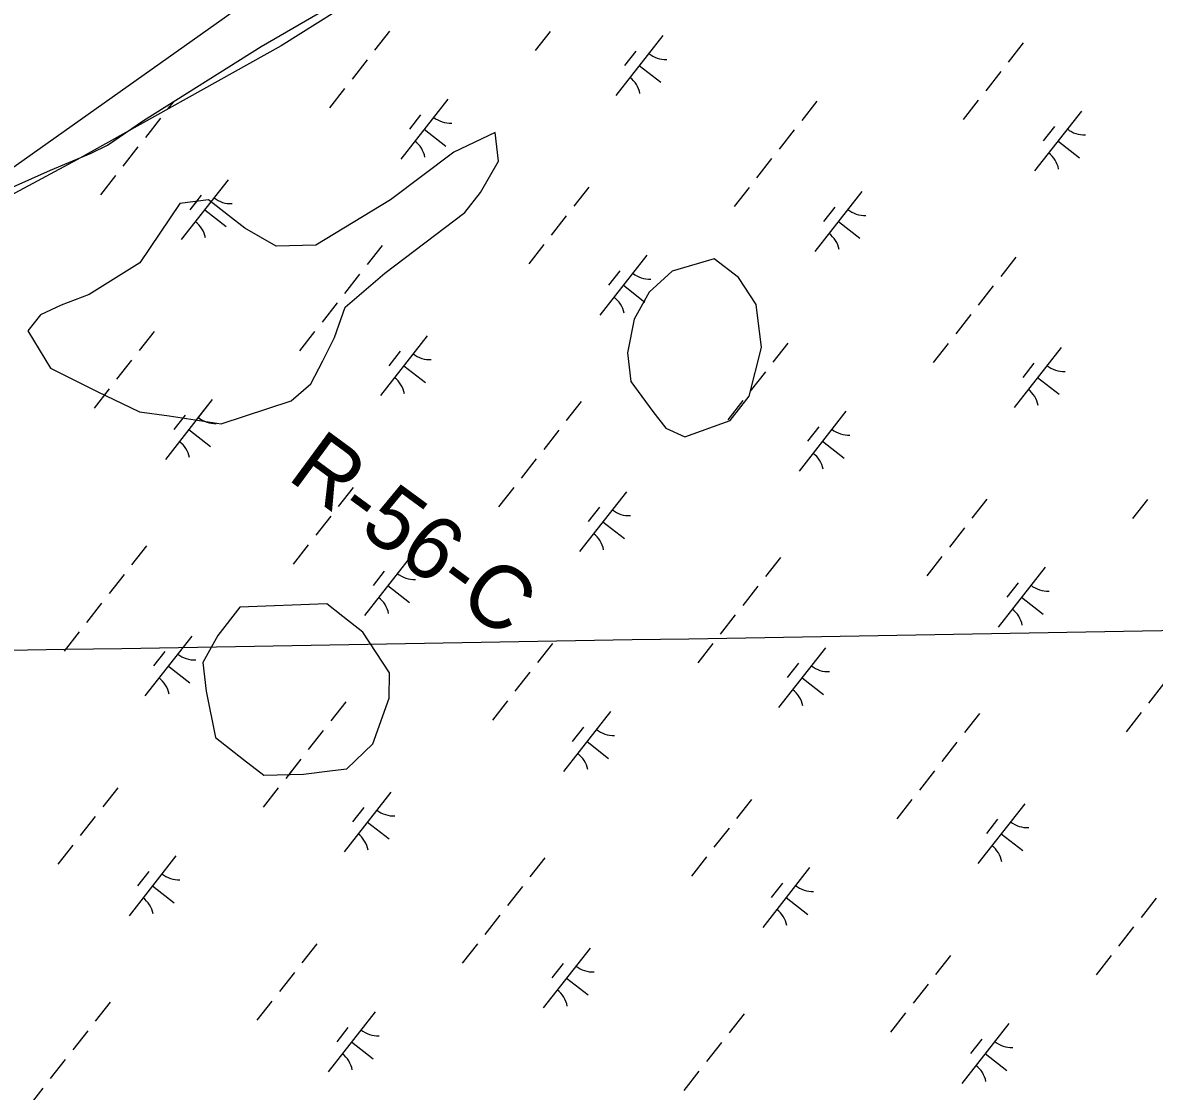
# Model space of a CAD drawing. Extents: x 3896831 to 3918110, y 171006 to 193349.
# Drawn here: x 3905712 to 3906456, y 174756 to 175459 of the extents above; entities that cross this region are included whole.
import ezdxf

# ---------------------------------------------------------------- set-up
doc = ezdxf.new("R2010")
doc.units = 0
for name, color, linetype in [('V-GRID-MAJR', 7, 'Continuous'), ('V-RIVR-EDGE', 7, 'Continuous'), ('V-RIVR-RANG-IDEN', 7, 'Continuous'), ('V-RRAP-FSHR', 7, 'Continuous'), ('V-TOPO-SHOR', 7, 'Continuous'), ('V-WETL-SWMP', 7, 'Continuous')]:
    doc.layers.add(name, color=color, linetype=linetype)

msp = doc.modelspace()

# ---------------------------------------------------------------- linework, layer by layer
at = {"layer": 'V-GRID-MAJR'}
msp.add_spline([(3902456.23, 174990.6), (3904435.14, 175024.17), (3909207, 175105.69)], degree=3, dxfattribs=at)
at = {"layer": 'V-RIVR-EDGE'}
msp.add_lwpolyline([(3905941.34, 175480.86), (3905881.94, 175443.35), (3905747.51, 175368.32), (3905683.43, 175333.93), (3905572.45, 175240.15), (3905542.75, 175208.88), (3905402.07, 175130.73), (3905322.35, 175085.4), (3905275.46, 175040.07), (3905217.62, 174947.85), (3905155.1, 174880.64), (3905061.32, 174774.35), (3904958.15, 174589.9), (3904898.75, 174438.28), (3904870.62, 174380.45), (3904762.85, 174256.21)], dxfattribs=at)
at = {"layer": 'V-RRAP-FSHR'}
msp.add_lwpolyline([(3908001.36, 176472.2), (3907201.31, 176920.45), (3906173.62, 175694.99), (3905294.03, 175071.7), (3904787.39, 174237.69)], dxfattribs=at)
at = {"layer": 'V-TOPO-SHOR'}
for points in [[(3905842.45, 175194.64), (3905888.47, 175209.79), (3905901.47, 175220.94), (3905909.19, 175236.23), (3905916.91, 175251.52), (3905924.05, 175271.53), (3905950.06, 175293.83), (3906002.65, 175333.7), (3906013.01, 175346.92), (3906024.88, 175367.5), (3906022.59, 175386.37), (3905995.44, 175373.5), (3905953.78, 175342.13), (3905904.76, 175312.26), (3905878.53, 175311.48), (3905857.95, 175323.34), (3905847.38, 175331.63), (3905834.16, 175341.99), (3905815.29, 175339.7), (3905788.93, 175300.61), (3905755.56, 175279.82), (3905737.26, 175272.82), (3905723.69, 175266.39), (3905715.4, 175255.81), (3905730.33, 175231.3), (3905760.92, 175215.87), (3905788.86, 175202.5), (3905808.29, 175200.07)], [(3906189.59, 175212.8), (3906197.66, 175244.88), (3906194.23, 175273.18), (3906182.51, 175290.9), (3906166.65, 175303.34), (3906138.92, 175295.19), (3906123.85, 175281.4), (3906114.06, 175263.46), (3906109.55, 175241.38), (3906111.84, 175222.52), (3906126.2, 175202.72), (3906134.71, 175191.79), (3906147.36, 175186.15), (3906177.15, 175196.94)], [(3905942.13, 174984.2), (3905952.85, 175014.22), (3905953.21, 175031.01), (3905935.63, 175057.59), (3905922.41, 175067.95), (3905911.84, 175076.24), (3905854.67, 175074.1), (3905840.16, 175055.59), (3905830.38, 175037.65), (3905832.66, 175018.79), (3905838.74, 174988.42), (3905857.24, 174973.91), (3905870.46, 174963.55), (3905896.69, 174964.34), (3905915.55, 174966.63), (3905924.99, 174967.77)]]:
    msp.add_lwpolyline(points, close=True, dxfattribs=at)
at = {"layer": 'V-WETL-SWMP'}
for p, q in [((3905889.61, 175454.94), (3905906.12, 175464.64)), ((3905868.72, 175442.89), (3905889.61, 175454.94)), ((3905953.2, 175452.99), (3905943.33, 175440.39)), ((3906058.66, 175452.86), (3906048.79, 175440.26)), ((3906132.79, 175450.12), (3906101.95, 175410.77)), ((3905791.38, 175394.18), (3905868.72, 175442.89)), ((3906115, 175439.93), (3906107.6, 175430.48)), ((3906369.84, 175445.29), (3906359.97, 175432.69)), ((3905938.39, 175434.1), (3905928.52, 175421.51)), ((3906117.37, 175430.44), (3906131.54, 175419.34)), ((3906355.03, 175426.4), (3906345.16, 175413.81)), ((3905923.59, 175415.21), (3905913.72, 175402.62)), ((3905811.03, 175406.56), (3905807.48, 175402.02)), ((3905991.4, 175408.17), (3905960.56, 175368.82)), ((3906233.99, 175406.92), (3906224.12, 175394.32)), ((3906340.23, 175407.51), (3906330.36, 175394.92)), ((3905767.67, 175377.96), (3905791.38, 175394.18)), ((3905802.54, 175395.73), (3905792.67, 175383.13)), ((3905973.61, 175397.98), (3905966.21, 175388.53)), ((3906408.04, 175400.47), (3906377.2, 175361.12)), ((3905975.98, 175388.5), (3905990.15, 175377.39)), ((3906219.19, 175388.03), (3906209.32, 175375.43)), ((3906390.25, 175390.28), (3906382.85, 175380.83)), ((3906392.62, 175380.8), (3906406.79, 175369.69)), ((3905730.24, 175361.65), (3905757.09, 175372.71)), ((3905757.09, 175372.71), (3905767.67, 175377.96)), ((3905787.74, 175376.84), (3905777.87, 175364.24)), ((3906204.38, 175369.14), (3906194.51, 175356.54)), ((3905705.72, 175350.6), (3905730.24, 175361.65)), ((3905772.93, 175357.95), (3905763.06, 175345.36)), ((3905847.07, 175355.21), (3905816.22, 175315.86)), ((3906084.11, 175350.38), (3906074.24, 175337.79)), ((3906189.58, 175350.25), (3906179.71, 175337.66)), ((3905829.27, 175345.02), (3905821.87, 175335.57)), ((3906263.71, 175347.51), (3906232.87, 175308.16)), ((3905835.73, 175340.75), (3905816.22, 175315.86)), ((3905826.14, 175341.02), (3905821.87, 175335.57)), ((3905831.65, 175335.54), (3905845.81, 175324.43)), ((3905831.65, 175335.54), (3905845.81, 175324.43)), ((3906245.92, 175337.32), (3906238.51, 175327.87)), ((3906069.31, 175331.49), (3906059.44, 175318.9)), ((3906248.29, 175327.84), (3906262.46, 175316.73)), ((3905948.27, 175312.01), (3905938.4, 175299.42)), ((3905948.27, 175312.01), (3905938.4, 175299.42)), ((3906054.5, 175312.6), (3906044.63, 175300.01)), ((3906122.32, 175305.56), (3906091.48, 175266.21)), ((3906364.91, 175304.31), (3906355.04, 175291.72)), ((3905933.46, 175293.12), (3905923.59, 175280.53)), ((3905933.46, 175293.12), (3905923.59, 175280.53)), ((3906104.53, 175295.37), (3906097.12, 175285.92)), ((3906106.9, 175285.89), (3906121.07, 175274.78)), ((3906350.1, 175285.42), (3906340.23, 175272.83)), ((3906120.48, 175275.24), (3906121.07, 175274.78)), ((3905918.66, 175274.23), (3905908.79, 175261.64)), ((3905918.66, 175274.23), (3905908.79, 175261.64)), ((3906335.3, 175266.53), (3906325.43, 175253.94)), ((3905798.39, 175255.47), (3905788.52, 175242.88)), ((3905798.39, 175255.47), (3905788.52, 175242.88)), ((3905903.85, 175255.34), (3905893.98, 175242.75)), ((3905903.85, 175255.34), (3905893.98, 175242.75)), ((3905977.99, 175252.6), (3905947.14, 175213.25)), ((3906215.03, 175247.77), (3906205.16, 175235.18)), ((3906320.5, 175247.64), (3906310.63, 175235.05)), ((3906394.63, 175244.9), (3906363.79, 175205.55)), ((3905960.19, 175242.41), (3905952.79, 175232.96)), ((3905783.58, 175236.58), (3905773.71, 175223.99)), ((3905783.58, 175236.58), (3905773.71, 175223.99)), ((3905962.56, 175232.93), (3905976.73, 175221.82)), ((3906376.84, 175234.71), (3906369.43, 175225.26)), ((3906200.23, 175228.88), (3906190.36, 175216.29)), ((3906379.21, 175225.23), (3906393.37, 175214.12)), ((3905768.78, 175217.69), (3905758.91, 175205.1)), ((3905768.78, 175217.69), (3905765.59, 175213.63)), ((3906190.52, 175216.49), (3906190.36, 175216.29)), ((3905836.6, 175210.66), (3905805.75, 175171.3)), ((3905836.6, 175210.66), (3905826.09, 175197.25)), ((3906079.19, 175209.4), (3906069.32, 175196.81)), ((3906185.42, 175209.99), (3906175.55, 175197.4)), ((3906185.42, 175209.99), (3906175.55, 175197.4)), ((3905818.8, 175200.46), (3905811.4, 175191.02)), ((3905818.8, 175200.46), (3905817.37, 175198.63)), ((3906253.24, 175202.96), (3906222.4, 175163.6)), ((3906235.45, 175192.76), (3906228.04, 175183.32)), ((3905821.17, 175190.98), (3905835.34, 175179.88)), ((3906064.38, 175190.51), (3906054.51, 175177.92)), ((3906237.82, 175183.28), (3906251.98, 175172.18)), ((3906049.58, 175171.62), (3906039.71, 175159.03)), ((3905929.31, 175152.86), (3905919.44, 175140.27)), ((3906034.77, 175152.73), (3906024.9, 175140.14)), ((3906108.9, 175150), (3906078.06, 175110.64)), ((3906345.95, 175145.16), (3906336.08, 175132.57)), ((3906451.41, 175145.03), (3906441.54, 175132.44)), ((3905914.5, 175133.97), (3905904.63, 175121.38)), ((3906091.11, 175139.8), (3906083.71, 175130.36)), ((3906093.48, 175130.32), (3906107.65, 175119.22)), ((3906331.15, 175126.27), (3906321.28, 175113.68)), ((3905793.46, 175114.49), (3905783.59, 175101.9)), ((3905899.7, 175115.08), (3905889.83, 175102.49)), ((3905967.51, 175108.05), (3905936.67, 175068.69)), ((3906210.1, 175106.79), (3906200.23, 175094.2)), ((3906316.34, 175107.38), (3906306.47, 175094.79)), ((3905949.72, 175097.85), (3905942.32, 175088.41)), ((3906384.16, 175100.35), (3906353.31, 175060.99)), ((3905778.66, 175095.6), (3905768.79, 175083.01)), ((3905952.09, 175088.37), (3905966.26, 175077.27)), ((3906366.36, 175090.15), (3906358.96, 175080.71)), ((3906195.3, 175087.9), (3906185.43, 175075.31)), ((3905763.85, 175076.71), (3905753.98, 175064.12)), ((3906368.74, 175080.67), (3906382.9, 175069.57)), ((3906180.49, 175069.01), (3906170.62, 175056.42)), ((3905749.05, 175057.82), (3905739.18, 175045.23)), ((3905823.18, 175055.09), (3905792.34, 175015.73)), ((3905805.39, 175044.89), (3905797.98, 175035.45)), ((3906060.23, 175050.25), (3906050.36, 175037.66)), ((3906165.69, 175050.12), (3906155.82, 175037.53)), ((3906239.82, 175047.39), (3906208.98, 175008.03)), ((3906222.03, 175037.19), (3906214.63, 175027.75)), ((3905807.76, 175035.41), (3905821.93, 175024.31)), ((3906045.42, 175031.36), (3906035.55, 175018.77)), ((3906224.4, 175027.71), (3906238.57, 175016.61)), ((3906462.06, 175023.66), (3906452.19, 175011.07)), ((3905924.38, 175011.88), (3905914.51, 174999.29)), ((3905924.38, 175011.88), (3905914.51, 174999.29)), ((3906030.62, 175012.47), (3906020.75, 174999.88)), ((3906098.43, 175005.44), (3906067.59, 174966.09)), ((3906341.02, 175004.18), (3906331.15, 174991.59)), ((3906447.26, 175004.77), (3906437.39, 174992.18)), ((3905909.57, 174992.99), (3905899.7, 174980.4)), ((3905909.57, 174992.99), (3905899.7, 174980.4)), ((3906080.64, 174995.24), (3906073.24, 174985.8)), ((3906083.01, 174985.76), (3906097.18, 174974.66)), ((3906326.22, 174985.29), (3906316.35, 174972.7)), ((3905894.77, 174974.1), (3905884.9, 174961.51)), ((3905894.77, 174974.1), (3905886.89, 174964.05)), ((3906311.41, 174966.4), (3906301.54, 174953.81)), ((3905774.5, 174955.34), (3905764.63, 174942.75)), ((3905879.96, 174955.21), (3905870.09, 174942.62)), ((3905954.1, 174952.48), (3905923.26, 174913.13)), ((3906191.14, 174947.64), (3906181.27, 174935.05)), ((3906296.61, 174947.51), (3906286.74, 174934.92)), ((3905936.31, 174942.28), (3905928.9, 174932.84)), ((3906370.74, 174944.78), (3906339.9, 174905.43)), ((3905759.7, 174936.46), (3905749.83, 174923.86)), ((3905938.68, 174932.8), (3905952.84, 174921.7)), ((3906352.95, 174934.58), (3906345.55, 174925.14)), ((3906176.34, 174928.76), (3906166.47, 174916.16)), ((3906355.32, 174925.1), (3906369.49, 174914)), ((3905744.89, 174917.57), (3905735.02, 174904.97)), ((3905812.71, 174910.53), (3905781.86, 174871.18)), ((3906161.53, 174909.87), (3906151.66, 174897.27)), ((3906055.3, 174909.27), (3906045.43, 174896.68)), ((3906229.35, 174902.83), (3906198.51, 174863.48)), ((3905794.92, 174900.33), (3905787.51, 174890.89)), ((3905797.29, 174890.85), (3905811.45, 174879.75)), ((3906040.49, 174890.38), (3906030.62, 174877.79)), ((3906211.56, 174892.64), (3906204.16, 174883.19)), ((3906213.93, 174883.15), (3906228.1, 174872.05)), ((3906457.14, 174882.68), (3906447.27, 174870.09)), ((3906025.69, 174871.49), (3906015.82, 174858.9)), ((3906442.33, 174863.8), (3906432.46, 174851.2)), ((3905905.42, 174852.74), (3905895.55, 174840.14)), ((3906010.88, 174852.61), (3906001.01, 174840.01)), ((3906085.02, 174849.87), (3906054.17, 174810.52)), ((3906322.06, 174845.04), (3906312.19, 174832.44)), ((3906427.53, 174844.91), (3906417.66, 174832.31)), ((3906067.22, 174839.68), (3906059.82, 174830.23)), ((3905890.62, 174833.85), (3905880.75, 174821.25)), ((3906069.6, 174830.19), (3906083.76, 174819.09)), ((3906307.26, 174826.15), (3906297.39, 174813.55)), ((3905769.57, 174814.37), (3905759.7, 174801.77)), ((3905875.81, 174814.96), (3905865.94, 174802.36)), ((3905943.63, 174807.92), (3905912.78, 174768.57)), ((3906186.22, 174806.67), (3906176.35, 174794.07)), ((3906292.45, 174807.26), (3906282.58, 174794.66)), ((3906360.27, 174800.22), (3906329.43, 174760.87)), ((3905754.77, 174795.48), (3905744.9, 174782.88)), ((3905925.83, 174797.73), (3905918.43, 174788.28)), ((3905928.2, 174788.24), (3905942.37, 174777.14)), ((3906171.41, 174787.78), (3906161.54, 174775.18)), ((3906342.48, 174790.03), (3906335.07, 174780.58)), ((3905739.96, 174776.59), (3905730.09, 174763.99)), ((3906344.85, 174780.54), (3906359.01, 174769.44)), ((3906156.61, 174768.89), (3906146.74, 174756.29)), ((3905725.16, 174757.7), (3905715.29, 174745.1))]:
    msp.add_line(p, q, dxfattribs=at)
for points in [[(3905842.45, 175194.64), (3905888.47, 175209.79), (3905901.47, 175220.94), (3905909.19, 175236.23), (3905916.91, 175251.52), (3905924.05, 175271.53), (3905950.06, 175293.83), (3906002.65, 175333.7), (3906013.01, 175346.92), (3906024.88, 175367.5), (3906022.59, 175386.37), (3905995.44, 175373.5), (3905953.78, 175342.13), (3905904.76, 175312.26), (3905878.53, 175311.48), (3905857.95, 175323.34), (3905847.38, 175331.63), (3905834.16, 175341.99), (3905815.29, 175339.7), (3905788.93, 175300.61), (3905755.56, 175279.82), (3905737.26, 175272.82), (3905723.69, 175266.39), (3905715.4, 175255.81), (3905730.33, 175231.3), (3905760.92, 175215.87), (3905788.86, 175202.5), (3905808.29, 175200.07)], [(3906189.59, 175212.8), (3906197.66, 175244.88), (3906194.23, 175273.18), (3906182.51, 175290.9), (3906166.65, 175303.34), (3906138.92, 175295.19), (3906123.85, 175281.4), (3906114.06, 175263.46), (3906109.55, 175241.38), (3906111.84, 175222.52), (3906126.2, 175202.72), (3906134.71, 175191.79), (3906147.36, 175186.15), (3906177.15, 175196.94)], [(3905942.13, 174984.2), (3905952.85, 175014.22), (3905953.21, 175031.01), (3905935.63, 175057.59), (3905922.41, 175067.95), (3905911.84, 175076.24), (3905854.67, 175074.1), (3905840.16, 175055.59), (3905830.38, 175037.65), (3905832.66, 175018.79), (3905838.74, 174988.42), (3905857.24, 174973.91), (3905870.46, 174963.55), (3905896.69, 174964.34), (3905915.55, 174966.63), (3905924.99, 174967.77)]]:
    msp.add_lwpolyline(points, close=True, dxfattribs=at)
for centre, start, end in [((3906134.6, 175452.04), 231.14028, 272.68394), ((3906100.52, 175408.56), 11.14028, 52.68394), ((3905993.21, 175410.09), 231.14028, 272.68394), ((3906409.85, 175402.39), 231.14028, 272.68394), ((3905959.13, 175366.61), 11.14028, 52.68394), ((3906375.77, 175358.91), 11.14028, 52.68394), ((3905848.87, 175357.13), 231.14028, 272.68394), ((3906265.51, 175349.43), 231.14028, 272.68394), ((3905814.79, 175313.65), 11.14028, 52.68394), ((3905814.79, 175313.65), 11.14028, 52.68394), ((3906231.44, 175305.95), 11.14028, 52.68394), ((3906124.12, 175307.48), 231.14028, 272.68394), ((3906090.05, 175264), 11.14028, 52.68394), ((3905979.79, 175254.52), 231.14028, 272.68394), ((3906396.43, 175246.82), 231.14028, 272.68394), ((3905945.71, 175211.04), 11.14028, 52.68394), ((3906362.36, 175203.34), 11.14028, 52.68394), ((3905838.4, 175212.57), 231.14028, 272.68394), ((3905838.4, 175212.57), 231.14028, 246.57385), ((3906255.04, 175204.87), 231.14028, 272.68394), ((3905804.32, 175169.09), 11.14028, 52.68394), ((3906220.96, 175161.39), 11.14028, 52.68394), ((3906110.71, 175151.91), 231.14028, 272.68394), ((3906076.63, 175108.43), 11.14028, 52.68394), ((3905969.32, 175109.96), 231.14028, 272.68394), ((3906385.96, 175102.26), 231.14028, 272.68394), ((3905935.24, 175066.48), 11.14028, 52.68394), ((3906351.88, 175058.78), 11.14028, 52.68394), ((3905824.98, 175057), 231.14028, 272.68394), ((3906241.63, 175049.3), 231.14028, 272.68394), ((3905790.91, 175013.52), 11.14028, 52.68394), ((3906207.55, 175005.82), 11.14028, 52.68394), ((3906100.24, 175007.36), 231.14028, 272.68394), ((3906066.16, 174963.88), 11.14028, 52.68394), ((3905955.9, 174954.4), 231.14028, 272.68394), ((3906372.55, 174946.7), 231.14028, 272.68394), ((3905921.82, 174910.92), 11.14028, 52.68394), ((3906338.47, 174903.22), 11.14028, 52.68394), ((3905814.51, 174912.45), 231.14028, 272.68394), ((3906231.16, 174904.75), 231.14028, 272.68394), ((3905780.43, 174868.97), 11.14028, 52.68394), ((3906197.08, 174861.27), 11.14028, 52.68394), ((3906086.82, 174851.79), 231.14028, 272.68394), ((3906052.74, 174808.31), 11.14028, 52.68394), ((3905945.43, 174809.84), 231.14028, 272.68394), ((3906362.07, 174802.14), 231.14028, 272.68394), ((3905911.35, 174766.36), 11.14028, 52.68394), ((3906328, 174758.66), 11.14028, 52.68394)]:
    msp.add_arc(centre, 17.62, start, end, dxfattribs=at)

# ---------------------------------------------------------------- texts
at = {"layer": 'V-RIVR-RANG-IDEN'}
msp.add_text('R-56-C', height=41.5, rotation=323.703, dxfattribs=at).set_placement((3905885.07, 175158.84))

doc.saveas('drawing.dxf')
